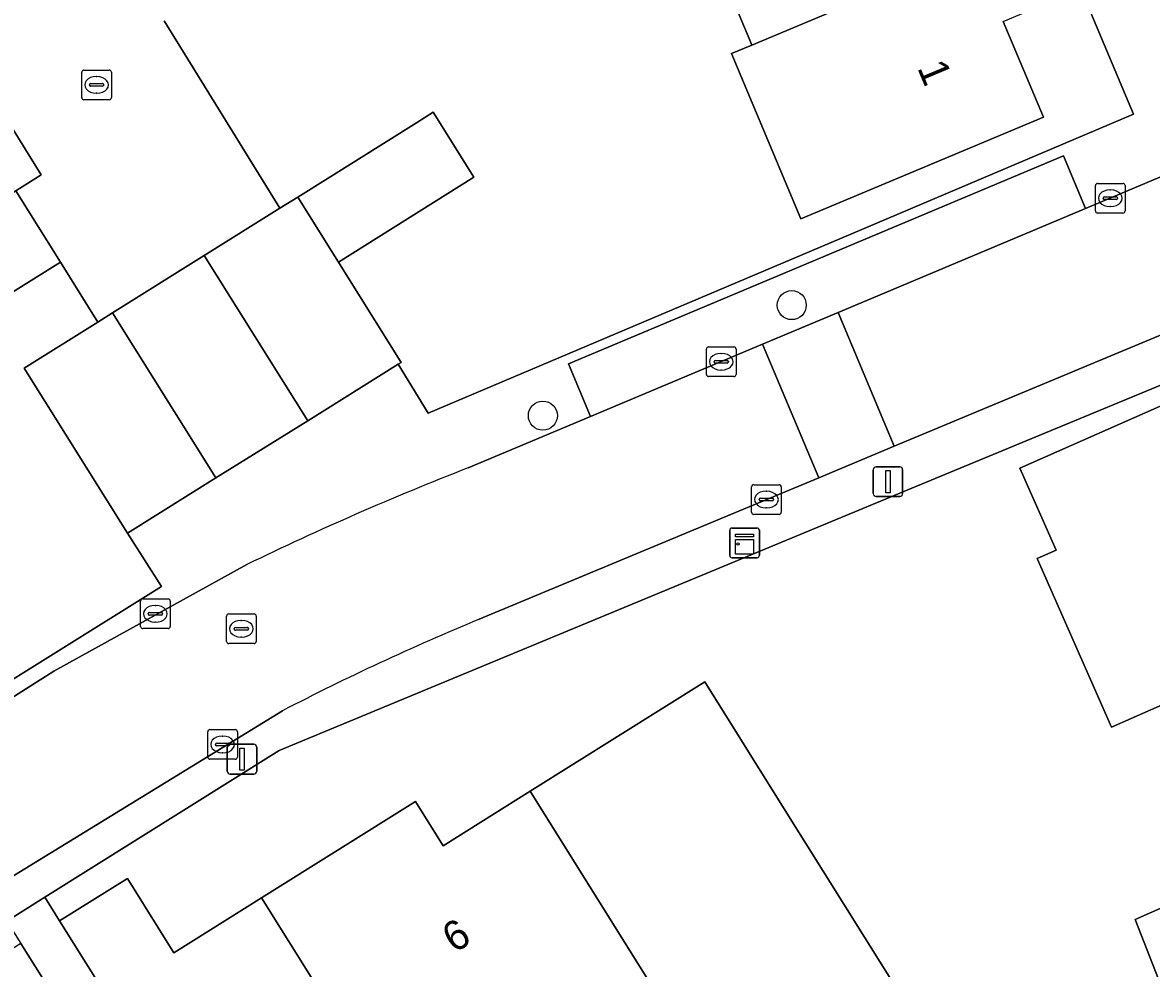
# Model space of a CAD drawing. Extents: x 157767 to 159172, y 387839 to 389425.
# Drawn here: x 158763.22 to 158801.22, y 388285.98 to 388317.82 of the extents above; entities that cross this region are included whole.
import ezdxf

# ---------------------------------------------------------------- set-up
doc = ezdxf.new("R2010")
doc.units = 0
for name, color, linetype in [('IMGEO_Boom', 7, 'Continuous'), ('IMGEO_Erf', 7, 'Continuous'), ('IMGEO_Kast', 7, 'Continuous'), ('IMGEO_Kolk', 7, 'Continuous'), ('IMGEO_Lichtmast', 7, 'Continuous'), ('IMGEO_Muur', 7, 'Continuous'), ('IMGEO_Pand', 7, 'Continuous'), ('IMGEO_Pand_nummerreeks', 7, 'Continuous'), ('IMGEO_Parkeervlak_open', 7, 'Continuous'), ('IMGEO_Rijbaan_lokaal_open', 7, 'Continuous'), ('IMGEO_Rioolput', 7, 'Continuous'), ('IMGEO_Voetpad_open', 7, 'Continuous')]:
    doc.layers.add(name, color=color, linetype=linetype)

msp = doc.modelspace()

# ---------------------------------------------------------------- linework, layer by layer
at = {"layer": 'IMGEO_Boom'}
for centre in [(158789.112, 388308.308), (158780.733, 388304.588)]:
    msp.add_circle(centre, 0.489, dxfattribs=at)
at = {"layer": 'IMGEO_Erf'}
for points in [[(158796.236, 388317.848), (158797.585, 388314.637), (158789.422, 388311.207), (158787.485, 388315.817), (158787.083, 388316.772), (158787.768, 388317.06), (158787.698, 388317.227), (158785.444, 388322.592)], [(158767.978, 388317.875), (158771.88, 388311.569), (158772.478, 388311.943), (158776.476, 388314.448), (158777.036, 388314.799), (158778.406, 388312.612), (158773.848, 388309.757), (158775.963, 388306.381), (158775.86, 388306.316), (158776.874, 388304.667), (158790.731, 388310.544), (158800.615, 388314.735), (158799.001, 388318.586)], [(158737.871, 388300.63), (158738.305, 388301.023), (158746.081, 388293.482), (158745.709, 388293.079), (158750.798, 388288.175), (158760.411, 388294.168), (158767.897, 388298.834), (158766.747, 388300.629), (158763.269, 388306.18), (158765.754, 388307.737), (158764.492, 388309.757), (158761.219, 388307.706), (158759.808, 388309.957), (158759.71, 388310.113), (158762.988, 388312.158), (158763.844, 388312.692), (158762.063, 388315.541), (158757.375, 388312.608), (158755.501, 388315.606), (158756.051, 388315.949), (158754.509, 388318.409)], [(158824.528, 388270.842), (158809.756, 388306.027), (158808.699, 388308.579), (158806.067, 388307.489), (158793.486, 388302.278), (158786.231, 388299.273), (158771.852, 388293.318), (158763.964, 388288.375), (158764.463, 388287.579), (158766.747, 388289.009), (158768.311, 388286.51), (158771.263, 388288.358), (158776.445, 388291.601), (158777.377, 388290.111), (158780.303, 388291.943), (158786.186, 388295.625), (158788.838, 388291.387), (158792.898, 388284.898)], [(158801.87, 388294.981), (158799.881, 388294.103), (158797.375, 388299.774), (158798.015, 388300.057), (158796.795, 388302.819), (158803.608, 388305.829)], [(158802.83, 388282.124), (158800.676, 388287.626), (158804.257, 388289.208)]]:
    msp.add_lwpolyline(points, dxfattribs=at)
msp.add_lwpolyline([(158772.82, 388304.412), (158769.335, 388309.974), (158766.245, 388308.045), (158769.723, 388302.493)], close=True, dxfattribs=at)
at = {"layer": 'IMGEO_Kast'}
for p, q in [((158787.025, 388299.879), (158787.025, 388300.72)), ((158787.025, 388300.72), (158787.025, 388299.879)), ((158787.1, 388300.804), (158787.941, 388300.804)), ((158787.941, 388300.804), (158787.1, 388300.804)), ((158788.025, 388300.729), (158788.025, 388299.888)), ((158788.025, 388299.888), (158788.025, 388300.729)), ((158787.95, 388299.804), (158787.109, 388299.804)), ((158787.109, 388299.804), (158787.95, 388299.804))]:
    msp.add_line(p, q, dxfattribs=at)
for points in [[(158787.22, 388300.594), (158787.82, 388300.594), (158787.82, 388300.509), (158787.22, 388300.509), (158787.22, 388300.594)], [(158787.22, 388300.419), (158787.82, 388300.419), (158787.82, 388299.93), (158787.22, 388299.93), (158787.22, 388300.419)]]:
    msp.add_lwpolyline(points, dxfattribs=at)
msp.add_circle((158787.304, 388300.268), 0.0377, dxfattribs=at)
for centre, start, end in [((158787.103, 388300.726), 92.4484, 184.2845), ((158787.103, 388300.726), 92.4484, 184.2845), ((158787.947, 388300.726), 2.4484, 94.2845), ((158787.947, 388300.726), 2.4484, 94.2845), ((158787.103, 388299.882), 182.4484, 274.2845), ((158787.103, 388299.882), 182.4484, 274.2845), ((158787.947, 388299.882), 272.4484, 4.2845), ((158787.947, 388299.882), 272.4484, 4.2845)]:
    msp.add_arc(centre, 0.0779, start, end, dxfattribs=at)
at = {"layer": 'IMGEO_Kolk'}
for p, q in [((158765.281, 388316.22), (158766.133, 388316.22)), ((158765.206, 388315.294), (158765.206, 388316.146)), ((158765.694, 388316), (158765.719, 388316)), ((158766.207, 388316.146), (158766.207, 388315.294)), ((158765.465, 388315.714), (158765.465, 388315.726)), ((158765.903, 388315.677), (158765.505, 388315.677)), ((158765.508, 388315.763), (158765.906, 388315.763)), ((158765.717, 388315.44), (158765.692, 388315.44)), ((158765.949, 388315.726), (158765.949, 388315.714)), ((158766.133, 388315.22), (158765.281, 388315.22)), ((158799.412, 388312.405), (158800.264, 388312.405)), ((158799.337, 388311.479), (158799.337, 388312.331)), ((158799.825, 388312.185), (158799.85, 388312.185)), ((158800.338, 388312.331), (158800.338, 388311.479)), ((158799.596, 388311.899), (158799.596, 388311.911)), ((158800.034, 388311.862), (158799.636, 388311.862)), ((158799.639, 388311.948), (158800.037, 388311.948)), ((158799.848, 388311.625), (158799.823, 388311.625)), ((158800.08, 388311.911), (158800.08, 388311.899)), ((158800.264, 388311.405), (158799.412, 388311.405)), ((158786.238, 388305.975), (158786.238, 388306.827)), ((158786.313, 388306.901), (158787.165, 388306.901)), ((158786.726, 388306.681), (158786.751, 388306.681)), ((158787.239, 388306.827), (158787.239, 388305.975)), ((158786.497, 388306.395), (158786.497, 388306.407)), ((158786.935, 388306.358), (158786.537, 388306.358)), ((158786.54, 388306.444), (158786.938, 388306.444)), ((158786.981, 388306.407), (158786.981, 388306.395)), ((158787.165, 388305.901), (158786.313, 388305.901)), ((158786.749, 388306.121), (158786.724, 388306.121)), ((158787.759, 388301.338), (158787.759, 388302.19)), ((158787.834, 388302.264), (158788.686, 388302.264)), ((158788.76, 388302.19), (158788.76, 388301.338)), ((158788.018, 388301.758), (158788.018, 388301.77)), ((158788.456, 388301.721), (158788.058, 388301.721)), ((158788.061, 388301.807), (158788.459, 388301.807)), ((158788.247, 388302.044), (158788.272, 388302.044)), ((158788.502, 388301.77), (158788.502, 388301.758)), ((158788.27, 388301.484), (158788.245, 388301.484)), ((158788.686, 388301.264), (158787.834, 388301.264)), ((158767.185, 388297.492), (158767.185, 388298.344)), ((158767.26, 388298.418), (158768.112, 388298.418)), ((158768.186, 388298.344), (158768.186, 388297.492)), ((158767.444, 388297.912), (158767.444, 388297.924)), ((158767.487, 388297.961), (158767.885, 388297.961)), ((158767.673, 388298.198), (158767.698, 388298.198)), ((158767.928, 388297.924), (158767.928, 388297.912)), ((158767.882, 388297.875), (158767.484, 388297.875)), ((158767.696, 388297.638), (158767.671, 388297.638)), ((158768.112, 388297.418), (158767.26, 388297.418)), ((158769.449, 388293.094), (158769.449, 388293.946)), ((158769.524, 388294.02), (158770.376, 388294.02)), ((158769.937, 388293.8), (158769.962, 388293.8)), ((158770.45, 388293.946), (158770.45, 388293.094)), ((158769.708, 388293.514), (158769.708, 388293.526)), ((158770.146, 388293.477), (158769.748, 388293.477)), ((158769.751, 388293.563), (158770.149, 388293.563)), ((158770.192, 388293.526), (158770.192, 388293.514)), ((158770.376, 388293.02), (158769.524, 388293.02)), ((158769.96, 388293.24), (158769.935, 388293.24))]:
    msp.add_line(p, q, dxfattribs=at)
for points in [[(158765.281, 388316.22), (158766.133, 388316.22)], [(158765.206, 388315.294), (158765.206, 388316.146)], [(158766.207, 388316.146), (158766.207, 388315.294)], [(158766.133, 388315.22), (158765.281, 388315.22)], [(158799.412, 388312.405), (158800.264, 388312.405)], [(158799.337, 388311.479), (158799.337, 388312.331)], [(158800.338, 388312.331), (158800.338, 388311.479)], [(158800.264, 388311.405), (158799.412, 388311.405)], [(158786.238, 388305.975), (158786.238, 388306.827)], [(158786.313, 388306.901), (158787.165, 388306.901)], [(158787.239, 388306.827), (158787.239, 388305.975)], [(158787.165, 388305.901), (158786.313, 388305.901)], [(158787.759, 388301.338), (158787.759, 388302.19)], [(158787.834, 388302.264), (158788.686, 388302.264)], [(158788.76, 388302.19), (158788.76, 388301.338)], [(158788.686, 388301.264), (158787.834, 388301.264)], [(158767.185, 388297.492), (158767.185, 388298.344)], [(158767.26, 388298.418), (158768.112, 388298.418)], [(158768.186, 388298.344), (158768.186, 388297.492)], [(158768.112, 388297.418), (158767.26, 388297.418)], [(158769.449, 388293.094), (158769.449, 388293.946)], [(158769.524, 388294.02), (158770.376, 388294.02)], [(158770.45, 388293.946), (158770.45, 388293.094)], [(158770.376, 388293.02), (158769.524, 388293.02)]]:
    msp.add_lwpolyline(points, dxfattribs=at)
for centre, radius, start, end in [((158765.283, 388316.144), 0.0765, 91.552, 178.448), ((158765.283, 388316.144), 0.0765, 91.552, 178.448), ((158766.131, 388316.144), 0.0765, 1.552, 88.448), ((158766.131, 388316.144), 0.0765, 1.552, 88.448), ((158765.505, 388315.723), 0.0403, 85.8775, 175.7526), ((158765.502, 388315.713), 0.0366, 178.938, 274.7102), ((158765.906, 388315.72), 0.043, 264.8664, 352.4533), ((158765.91, 388315.725), 0.0386, 1.7309, 96.639), ((158765.283, 388315.296), 0.0765, 181.552, 268.448), ((158765.283, 388315.296), 0.0765, 181.552, 268.448), ((158766.131, 388315.296), 0.0765, 271.552, 358.448), ((158766.131, 388315.296), 0.0765, 271.552, 358.448), ((158799.414, 388312.329), 0.0765, 91.552, 178.448), ((158799.414, 388312.329), 0.0765, 91.552, 178.448), ((158800.262, 388312.329), 0.0765, 1.552, 88.448), ((158800.262, 388312.329), 0.0765, 1.552, 88.448), ((158799.636, 388311.908), 0.0403, 85.8775, 175.7526), ((158799.633, 388311.898), 0.0366, 178.938, 274.7102), ((158800.037, 388311.905), 0.043, 264.8664, 352.4533), ((158800.041, 388311.91), 0.0386, 1.7309, 96.639), ((158799.414, 388311.481), 0.0765, 181.552, 268.448), ((158799.414, 388311.481), 0.0765, 181.552, 268.448), ((158800.262, 388311.481), 0.0765, 271.552, 358.448), ((158800.262, 388311.481), 0.0765, 271.552, 358.448), ((158786.315, 388306.825), 0.0765, 91.552, 178.448), ((158786.315, 388306.825), 0.0765, 91.552, 178.448), ((158787.163, 388306.825), 0.0765, 1.552, 88.448), ((158787.163, 388306.825), 0.0765, 1.552, 88.448), ((158786.537, 388306.404), 0.0403, 85.8775, 175.7526), ((158786.534, 388306.394), 0.0366, 178.938, 274.7102), ((158786.938, 388306.401), 0.043, 264.8664, 352.4533), ((158786.942, 388306.406), 0.0386, 1.7309, 96.639), ((158786.315, 388305.977), 0.0765, 181.552, 268.448), ((158786.315, 388305.977), 0.0765, 181.552, 268.448), ((158787.163, 388305.977), 0.0765, 271.552, 358.448), ((158787.163, 388305.977), 0.0765, 271.552, 358.448), ((158787.836, 388302.188), 0.0765, 91.552, 178.448), ((158787.836, 388302.188), 0.0765, 91.552, 178.448), ((158788.684, 388302.188), 0.0765, 1.552, 88.448), ((158788.684, 388302.188), 0.0765, 1.552, 88.448), ((158788.058, 388301.767), 0.0403, 85.8775, 175.7526), ((158788.055, 388301.757), 0.0366, 178.938, 274.7102), ((158788.459, 388301.764), 0.043, 264.8664, 352.4533), ((158788.463, 388301.769), 0.0386, 1.7309, 96.639), ((158787.836, 388301.34), 0.0765, 181.552, 268.448), ((158787.836, 388301.34), 0.0765, 181.552, 268.448), ((158788.684, 388301.34), 0.0765, 271.552, 358.448), ((158788.684, 388301.34), 0.0765, 271.552, 358.448), ((158767.262, 388298.342), 0.0765, 91.552, 178.448), ((158767.262, 388298.342), 0.0765, 91.552, 178.448), ((158768.11, 388298.342), 0.0765, 1.552, 88.448), ((158768.11, 388298.342), 0.0765, 1.552, 88.448), ((158767.484, 388297.921), 0.0403, 85.8775, 175.7526), ((158767.481, 388297.911), 0.0366, 178.938, 274.7102), ((158767.885, 388297.918), 0.043, 264.8664, 352.4533), ((158767.889, 388297.923), 0.0386, 1.7309, 96.639), ((158767.262, 388297.494), 0.0765, 181.552, 268.448), ((158767.262, 388297.494), 0.0765, 181.552, 268.448), ((158768.11, 388297.494), 0.0765, 271.552, 358.448), ((158768.11, 388297.494), 0.0765, 271.552, 358.448), ((158769.526, 388293.944), 0.0765, 91.552, 178.448), ((158769.526, 388293.944), 0.0765, 91.552, 178.448), ((158770.374, 388293.944), 0.0765, 1.552, 88.448), ((158770.374, 388293.944), 0.0765, 1.552, 88.448), ((158769.748, 388293.523), 0.0403, 85.8775, 175.7526), ((158769.745, 388293.513), 0.0366, 178.938, 274.7102), ((158770.149, 388293.52), 0.043, 264.8664, 352.4533), ((158770.153, 388293.525), 0.0386, 1.7309, 96.639), ((158769.526, 388293.096), 0.0765, 181.552, 268.448), ((158769.526, 388293.096), 0.0765, 181.552, 268.448), ((158770.374, 388293.096), 0.0765, 271.552, 358.448), ((158770.374, 388293.096), 0.0765, 271.552, 358.448)]:
    msp.add_arc(centre, radius, start, end, dxfattribs=at)
for centre, major_axis, ratio, start_param, end_param in [((158765.693, 388315.72), (-0.387, 0.002), 0.722429, 4.712389, 7.853982), ((158765.718, 388315.72), (-0.39, 0.002), 0.717154, 1.570796, 4.712389), ((158799.824, 388311.905), (-0.387, 0.002), 0.722429, 4.712389, 7.853982), ((158799.849, 388311.905), (-0.39, 0.002), 0.717154, 1.570796, 4.712389), ((158786.725, 388306.401), (-0.387, 0.002), 0.722429, 4.712389, 7.853982), ((158786.75, 388306.401), (-0.39, 0.002), 0.717154, 1.570796, 4.712389), ((158788.246, 388301.764), (-0.387, 0.002), 0.722429, 4.712389, 7.853982), ((158788.271, 388301.764), (-0.39, 0.002), 0.717154, 1.570796, 4.712389), ((158767.672, 388297.918), (-0.387, 0.002), 0.722429, 4.712389, 7.853982), ((158767.697, 388297.918), (-0.39, 0.002), 0.717154, 1.570796, 4.712389), ((158769.936, 388293.52), (-0.387, 0.002), 0.722429, 4.712389, 7.853982), ((158769.961, 388293.52), (-0.39, 0.002), 0.717154, 1.570796, 4.712389)]:
    msp.add_ellipse(centre, major_axis=major_axis, ratio=ratio, start_param=start_param, end_param=end_param, dxfattribs=at)
at = {"layer": 'IMGEO_Lichtmast'}
for p, q in [((158791.957, 388302.866), (158792.747, 388302.866)), ((158792.747, 388302.866), (158791.957, 388302.866)), ((158791.857, 388301.966), (158791.857, 388302.766)), ((158791.857, 388302.766), (158791.857, 388301.966)), ((158792.847, 388302.766), (158792.847, 388301.966)), ((158792.847, 388301.966), (158792.847, 388302.766)), ((158792.747, 388301.866), (158791.957, 388301.866)), ((158791.957, 388301.866), (158792.747, 388301.866)), ((158770.108, 388292.625), (158770.108, 388293.425)), ((158770.108, 388293.425), (158770.108, 388292.625)), ((158770.208, 388293.525), (158770.998, 388293.525)), ((158770.998, 388293.525), (158770.208, 388293.525)), ((158771.098, 388293.425), (158771.098, 388292.625)), ((158771.098, 388292.625), (158771.098, 388293.425)), ((158770.998, 388292.525), (158770.208, 388292.525)), ((158770.208, 388292.525), (158770.998, 388292.525))]:
    msp.add_line(p, q, dxfattribs=at)
for points in [[(158792.277, 388302.741), (158792.427, 388302.741), (158792.427, 388301.991), (158792.277, 388301.991), (158792.277, 388302.741)], [(158770.528, 388293.4), (158770.678, 388293.4), (158770.678, 388292.65), (158770.528, 388292.65), (158770.528, 388293.4)]]:
    msp.add_lwpolyline(points, dxfattribs=at)
for centre, start, end in [((158791.957, 388302.766), 90, 180), ((158791.957, 388302.766), 90, 180), ((158792.747, 388302.766), 0, 90), ((158792.747, 388302.766), 360, 90), ((158791.957, 388301.966), 180, 270), ((158791.957, 388301.966), 180, 270), ((158792.747, 388301.966), 270, 0), ((158792.747, 388301.966), 270, 0), ((158770.208, 388293.425), 90, 180), ((158770.208, 388293.425), 90, 180), ((158770.998, 388293.425), 0, 90), ((158770.998, 388293.425), 360, 90), ((158770.208, 388292.625), 180, 270), ((158770.208, 388292.625), 180, 270), ((158770.998, 388292.625), 270, 0), ((158770.998, 388292.625), 270, 0)]:
    msp.add_arc(centre, 0.1, start, end, dxfattribs=at)
at = {"layer": 'IMGEO_Muur'}
for points in [[(158775.86, 388306.316), (158776.874, 388304.667), (158790.731, 388310.544)], [(158793.486, 388302.278), (158786.231, 388299.273)], [(158760.411, 388294.168), (158767.897, 388298.834), (158766.747, 388300.629)]]:
    msp.add_lwpolyline(points, dxfattribs=at)
at = {"layer": 'IMGEO_Pand'}
for points in [[(158794.393, 388326.353), (158793.707, 388326.065), (158785.444, 388322.592), (158787.698, 388317.227), (158787.768, 388317.06), (158796.717, 388320.82)], [(158796.236, 388317.848), (158797.706, 388318.466), (158796.717, 388320.82), (158787.768, 388317.06), (158787.083, 388316.772), (158787.485, 388315.817), (158789.422, 388311.207), (158797.585, 388314.637)], [(158772.478, 388311.943), (158773.848, 388309.757), (158778.406, 388312.612), (158777.036, 388314.799), (158776.476, 388314.448)], [(158762.988, 388312.158), (158759.71, 388310.113), (158759.808, 388309.957), (158761.219, 388307.706), (158764.492, 388309.757)], [(158772.478, 388311.943), (158771.88, 388311.569), (158769.335, 388309.974), (158772.82, 388304.412), (158775.86, 388306.316), (158775.963, 388306.381), (158773.848, 388309.757)], [(158766.747, 388300.629), (158769.723, 388302.493), (158766.245, 388308.045), (158765.754, 388307.737), (158763.269, 388306.18)], [(158807.687, 388304.01), (158804.947, 388302.799), (158803.608, 388305.829), (158796.795, 388302.819), (158798.015, 388300.057), (158797.375, 388299.774), (158799.881, 388294.103), (158801.87, 388294.981), (158801.964, 388294.754), (158809.367, 388298.025), (158810.174, 388298.382)], [(158780.303, 388291.943), (158787.015, 388281.216), (158792.898, 388284.898), (158788.838, 388291.387), (158786.186, 388295.625)], [(158813.336, 388288.788), (158814.612, 388289.352), (158812.974, 388293.059), (158811.792, 388292.537), (158804.257, 388289.208), (158800.676, 388287.626), (158802.83, 388282.124), (158806.55, 388283.662), (158814.123, 388287.007), (158814.092, 388287.078)], [(158780.303, 388291.943), (158777.377, 388290.111), (158776.445, 388291.601), (158771.263, 388288.358), (158777.702, 388278.066), (158779.361, 388275.415), (158787.47, 388280.49), (158787.015, 388281.216)], [(158777.702, 388278.066), (158771.263, 388288.358), (158768.311, 388286.51), (158766.747, 388289.009), (158764.463, 388287.579), (158767.115, 388283.341), (158770.398, 388278.095), (158772.453, 388274.781)], [(158765.814, 388282.588), (158763.162, 388286.826), (158759.631, 388284.616), (158760.324, 388283.509), (158758.669, 388282.473), (158764.67, 388272.883), (158764.788, 388272.957), (158769.857, 388276.129)]]:
    msp.add_lwpolyline(points, close=True, dxfattribs=at)
at = {"layer": 'IMGEO_Parkeervlak_open'}
msp.add_lwpolyline([(158788.128, 388306.993), (158790.672, 388308.062), (158799.001, 388311.562), (158798.26, 388313.333), (158781.6, 388306.334), (158782.342, 388304.562)], close=True, dxfattribs=at)
at = {"layer": 'IMGEO_Rijbaan_lokaal_open'}
for points in [[(158810.454, 388314.748), (158813.477, 388316.024), (158815.526, 388316.889), (158813.576, 388321.51), (158804.615, 388317.759), (158802.653, 388313.097), (158799.001, 388311.562), (158790.672, 388308.062), (158792.566, 388303.558), (158808.633, 388310.253)], [(158788.128, 388306.993), (158790.019, 388302.496), (158792.566, 388303.558), (158790.672, 388308.062)]]:
    msp.add_lwpolyline(points, close=True, dxfattribs=at)
for points in [[(158778.59, 388297.734), (158790.019, 388302.496), (158788.128, 388306.993), (158782.342, 388304.562), (158778.219, 388302.829)], [(158770.767, 388299.573), (158764.27, 388295.985), (158751.147, 388287.661), (158749.911, 388286.877), (158749.448, 388287.325), (158749.256, 388287.511), (158747.941, 388286.153), (158751.704, 388282.231), (158753.914, 388283.586), (158771.97, 388294.656)]]:
    msp.add_lwpolyline(points, dxfattribs=at)
for centre, radius, start, end in [((158814.424, 388209.812), 99.815, 111.26725, 115.93664), ((158811.14, 388219.07), 85.132, 112.47882, 117.39377)]:
    msp.add_arc(centre, radius, start, end, dxfattribs=at)
at = {"layer": 'IMGEO_Rioolput'}
for p, q in [((158770.156, 388297.914), (158771.008, 388297.914)), ((158770.081, 388296.988), (158770.081, 388297.84)), ((158770.569, 388297.694), (158770.594, 388297.694)), ((158771.082, 388297.84), (158771.082, 388296.988)), ((158770.34, 388297.408), (158770.34, 388297.42)), ((158770.778, 388297.371), (158770.38, 388297.371)), ((158770.383, 388297.457), (158770.781, 388297.457)), ((158770.824, 388297.42), (158770.824, 388297.408)), ((158771.008, 388296.914), (158770.156, 388296.914)), ((158770.592, 388297.134), (158770.567, 388297.134))]:
    msp.add_line(p, q, dxfattribs=at)
for points in [[(158770.156, 388297.914), (158771.008, 388297.914)], [(158770.081, 388296.988), (158770.081, 388297.84)], [(158771.082, 388297.84), (158771.082, 388296.988)], [(158771.008, 388296.914), (158770.156, 388296.914)]]:
    msp.add_lwpolyline(points, dxfattribs=at)
for centre, radius, start, end in [((158770.158, 388297.838), 0.0765, 91.552, 178.448), ((158770.158, 388297.838), 0.0765, 91.552, 178.448), ((158771.006, 388297.838), 0.0765, 1.552, 88.448), ((158771.006, 388297.838), 0.0765, 1.552, 88.448), ((158770.38, 388297.417), 0.0403, 85.8775, 175.7526), ((158770.377, 388297.407), 0.0366, 178.938, 274.7102), ((158770.781, 388297.414), 0.043, 264.8664, 352.4533), ((158770.785, 388297.419), 0.0386, 1.7309, 96.639), ((158770.158, 388296.99), 0.0765, 181.552, 268.448), ((158770.158, 388296.99), 0.0765, 181.552, 268.448), ((158771.006, 388296.99), 0.0765, 271.552, 358.448), ((158771.006, 388296.99), 0.0765, 271.552, 358.448)]:
    msp.add_arc(centre, radius, start, end, dxfattribs=at)
for centre, major_axis, ratio, start_param, end_param in [((158770.568, 388297.414), (-0.387, 0.002), 0.722429, 4.712389, 7.853982), ((158770.593, 388297.414), (-0.39, 0.002), 0.717154, 1.570796, 4.712389)]:
    msp.add_ellipse(centre, major_axis=major_axis, ratio=ratio, start_param=start_param, end_param=end_param, dxfattribs=at)
at = {"layer": 'IMGEO_Voetpad_open'}
for points in [[(158843.883, 388336.691), (158834.401, 388332.713), (158827.967, 388330.084), (158815.963, 388325.173), (158807.064, 388321.405), (158806.844, 388321.929), (158805.996, 388321.57), (158801.733, 388319.769), (158799.001, 388318.586), (158800.615, 388314.735), (158790.731, 388310.544), (158776.874, 388304.667), (158775.86, 388306.316), (158772.82, 388304.412), (158769.723, 388302.493), (158766.747, 388300.629), (158767.897, 388298.834), (158760.411, 388294.168), (158750.798, 388288.175), (158749.448, 388287.325), (158749.911, 388286.877), (158751.147, 388287.661), (158764.27, 388295.985), (158770.767, 388299.573)], [(158760.215, 388318.498), (158762.063, 388315.541), (158763.844, 388312.692), (158762.988, 388312.158), (158764.492, 388309.757), (158765.754, 388307.737), (158766.245, 388308.045), (158769.335, 388309.974), (158771.88, 388311.569), (158767.978, 388317.875)], [(158778.219, 388302.829), (158782.342, 388304.562), (158781.6, 388306.334), (158798.26, 388313.333), (158799.001, 388311.562), (158802.653, 388313.097), (158804.615, 388317.759)], [(158813.683, 388311.013), (158813.308, 388311.895), (158814.962, 388312.597), (158813.477, 388316.024), (158810.454, 388314.748), (158808.633, 388310.253), (158792.566, 388303.558), (158790.019, 388302.496), (158778.59, 388297.734)], [(158771.97, 388294.656), (158753.914, 388283.586), (158754.633, 388282.527), (158762.691, 388287.577), (158763.964, 388288.375), (158771.852, 388293.318), (158786.231, 388299.273), (158793.486, 388302.278), (158806.067, 388307.489), (158808.699, 388308.579), (158809.53, 388309.25), (158813.683, 388311.013)]]:
    msp.add_lwpolyline(points, dxfattribs=at)
msp.add_lwpolyline([(158772.453, 388274.781), (158770.398, 388278.095), (158767.115, 388283.341), (158764.463, 388287.579), (158763.964, 388288.375), (158762.691, 388287.577), (158763.162, 388286.826), (158765.814, 388282.588), (158769.857, 388276.129), (158775.842, 388266.574), (158777.851, 388263.363), (158779.054, 388264.172), (158776.999, 388267.463)], close=True, dxfattribs=at)
for centre, radius, start, end in [((158814.424, 388209.812), 99.815, 111.26725, 115.93664), ((158811.14, 388219.07), 85.132, 112.47882, 117.39377)]:
    msp.add_arc(centre, radius, start, end, dxfattribs=at)

# ---------------------------------------------------------------- texts
at = {"layer": 'IMGEO_Pand_nummerreeks'}
for s, rotation, p in [('1', 292.7863, (158793.329, 388316.298)), ('6', 32.0455, (158777.756, 388286.479))]:
    msp.add_text(s, height=1, rotation=rotation, dxfattribs=at).set_placement(p)

doc.saveas('drawing.dxf')
